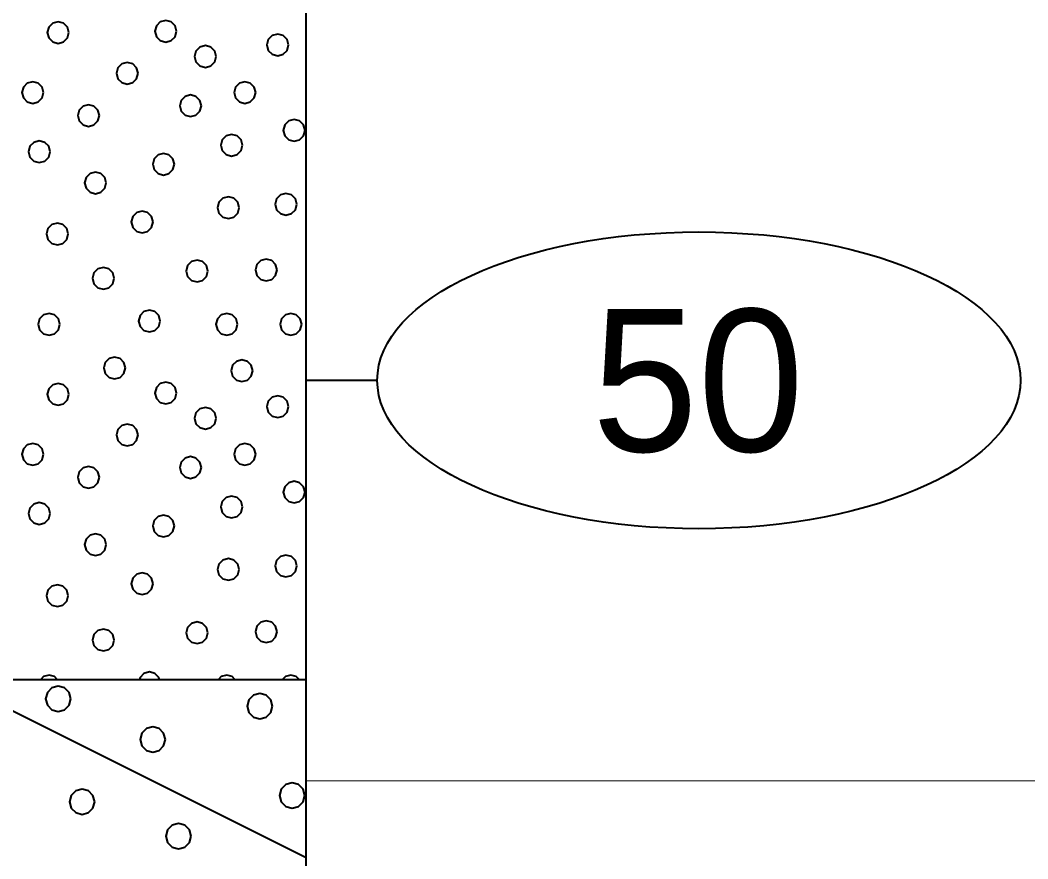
# Model space of a CAD drawing. Extents: x -76 to 974, y -1080 to -735.
# Drawn here: x 757.99 to 765.06, y -992.64 to -986.75 of the extents above; entities that cross this region are included whole.
import ezdxf
from ezdxf.enums import TextEntityAlignment as Align

# ---------------------------------------------------------------- set-up
doc = ezdxf.new("R2010")
doc.units = 0
doc.header["$LTSCALE"] = 0.36
doc.layers.add('27', color=7, linetype='Continuous', lineweight=40)
doc.layers.add('7', color=7, linetype='Continuous', lineweight=13)

msp = doc.modelspace()

# ---------------------------------------------------------------- linework, layer by layer
at = {"layer": '27'}
for p, q in [((759.9958, -991.3789), (759.9958, -981.3789)), ((760.4958, -989.2789), (759.9958, -989.2789)), ((757.4958, -991.3789), (759.9958, -991.3789)), ((757.4958, -991.3789), (759.9958, -992.6289)), ((759.9958, -996.3789), (759.9958, -991.3789))]:
    msp.add_line(p, q, dxfattribs=at)
for points in [[(758.3326, -986.8368), (758.3224, -986.7987), (758.2945, -986.7708), (758.2564, -986.7606), (758.2183, -986.7708), (758.1904, -986.7987), (758.1802, -986.8368), (758.1904, -986.8749), (758.2183, -986.9028), (758.2564, -986.913), (758.2945, -986.9028), (758.3224, -986.8749)], [(759.0877, -986.8278), (759.0775, -986.7897), (759.0496, -986.7618), (759.0115, -986.7516), (758.9734, -986.7618), (758.9455, -986.7897), (758.9353, -986.8278), (758.9455, -986.8659), (758.9734, -986.8938), (759.0115, -986.904), (759.0496, -986.8938), (759.0775, -986.8659)], [(759.8732, -986.9237), (759.863, -986.8856), (759.8351, -986.8577), (759.797, -986.8475), (759.7589, -986.8577), (759.731, -986.8856), (759.7208, -986.9237), (759.731, -986.9618), (759.7589, -986.9897), (759.797, -986.9999), (759.8351, -986.9897), (759.863, -986.9618)], [(759.3659, -987.0051), (759.3557, -986.967), (759.3278, -986.9391), (759.2897, -986.9289), (759.2516, -986.9391), (759.2237, -986.967), (759.2135, -987.0051), (759.2237, -987.0432), (759.2516, -987.0711), (759.2897, -987.0813), (759.3278, -987.0711), (759.3557, -987.0432)], [(758.8176, -987.1226), (758.8074, -987.0845), (758.7795, -987.0566), (758.7414, -987.0464), (758.7033, -987.0566), (758.6754, -987.0845), (758.6652, -987.1226), (758.6754, -987.1607), (758.7033, -987.1886), (758.7414, -987.1988), (758.7795, -987.1886), (758.8074, -987.1607)], [(758.1544, -987.2581), (758.1442, -987.22), (758.1163, -987.1921), (758.0782, -987.1819), (758.0401, -987.1921), (758.0122, -987.22), (758.002, -987.2581), (758.0122, -987.2962), (758.0401, -987.3241), (758.0782, -987.3343), (758.1163, -987.3241), (758.1442, -987.2962)], [(759.6431, -987.2581), (759.6329, -987.22), (759.605, -987.1921), (759.5669, -987.1819), (759.5288, -987.1921), (759.5009, -987.22), (759.4907, -987.2581), (759.5009, -987.2962), (759.5288, -987.3241), (759.5669, -987.3343), (759.605, -987.3241), (759.6329, -987.2962)], [(759.2617, -987.3509), (759.2515, -987.3128), (759.2236, -987.2849), (759.1855, -987.2747), (759.1474, -987.2849), (759.1195, -987.3128), (759.1093, -987.3509), (759.1195, -987.389), (759.1474, -987.4169), (759.1855, -987.4271), (759.2236, -987.4169), (759.2515, -987.389)], [(758.546, -987.4195), (758.5358, -987.3814), (758.5079, -987.3535), (758.4698, -987.3433), (758.4317, -987.3535), (758.4038, -987.3814), (758.3936, -987.4195), (758.4038, -987.4576), (758.4317, -987.4855), (758.4698, -987.4957), (758.5079, -987.4855), (758.5358, -987.4576)], [(759.9889, -987.5238), (759.9786, -987.4857), (759.9508, -987.4578), (759.9127, -987.4476), (759.8746, -987.4578), (759.8467, -987.4857), (759.8365, -987.5238), (759.8467, -987.5619), (759.8746, -987.5897), (759.9127, -987.6), (759.9508, -987.5897), (759.9786, -987.5619)], [(758.2002, -987.6738), (758.19, -987.6357), (758.1621, -987.6078), (758.124, -987.5976), (758.0859, -987.6078), (758.058, -987.6357), (758.0478, -987.6738), (758.058, -987.7119), (758.0859, -987.7398), (758.124, -987.75), (758.1621, -987.7398), (758.19, -987.7119)], [(759.5503, -987.628), (759.5401, -987.5899), (759.5122, -987.562), (759.4741, -987.5518), (759.436, -987.562), (759.4081, -987.5899), (759.3979, -987.628), (759.4081, -987.6661), (759.436, -987.694), (759.4741, -987.7042), (759.5122, -987.694), (759.5401, -987.6661)], [(759.0723, -987.7615), (759.0621, -987.7234), (759.0342, -987.6955), (758.9961, -987.6853), (758.958, -987.6955), (758.9301, -987.7234), (758.9199, -987.7615), (758.9301, -987.7996), (758.958, -987.8275), (758.9961, -987.8377), (759.0342, -987.8275), (759.0621, -987.7996)], [(758.5943, -987.8924), (758.5841, -987.8543), (758.5562, -987.8264), (758.5181, -987.8162), (758.48, -987.8264), (758.4521, -987.8543), (758.4419, -987.8924), (758.4521, -987.9305), (758.48, -987.9584), (758.5181, -987.9686), (758.5562, -987.9584), (758.5841, -987.9305)], [(759.5274, -988.0666), (759.5172, -988.0285), (759.4893, -988.0006), (759.4512, -987.9904), (759.4131, -988.0006), (759.3852, -988.0285), (759.375, -988.0666), (759.3852, -988.1047), (759.4131, -988.1326), (759.4512, -988.1428), (759.4893, -988.1326), (759.5172, -988.1047)], [(759.9316, -988.0424), (759.9214, -988.0043), (759.8935, -987.9764), (759.8554, -987.9662), (759.8173, -987.9764), (759.7895, -988.0043), (759.7792, -988.0424), (759.7895, -988.0805), (759.8173, -988.1084), (759.8554, -988.1186), (759.8935, -988.1084), (759.9214, -988.0805)], [(758.9223, -988.167), (758.912, -988.1289), (758.8842, -988.101), (758.8461, -988.0908), (758.808, -988.101), (758.7801, -988.1289), (758.7699, -988.167), (758.7801, -988.2051), (758.808, -988.233), (758.8461, -988.2432), (758.8842, -988.233), (758.912, -988.2051)], [(758.3273, -988.2509), (758.3171, -988.2128), (758.2892, -988.1849), (758.2511, -988.1747), (758.213, -988.1849), (758.1851, -988.2128), (758.1749, -988.2509), (758.1851, -988.289), (758.213, -988.3169), (758.2511, -988.3271), (758.2892, -988.3169), (758.3171, -988.289)], [(759.3075, -988.5115), (759.2972, -988.4734), (759.2694, -988.4455), (759.2313, -988.4353), (759.1932, -988.4455), (759.1653, -988.4734), (759.1551, -988.5115), (759.1653, -988.5496), (759.1932, -988.5775), (759.2313, -988.5877), (759.2694, -988.5775), (759.2972, -988.5496)], [(759.7931, -988.5039), (759.7829, -988.4658), (759.755, -988.4379), (759.7169, -988.4277), (759.6788, -988.4379), (759.6509, -988.4658), (759.6407, -988.5039), (759.6509, -988.542), (759.6788, -988.5699), (759.7169, -988.5801), (759.755, -988.5699), (759.7829, -988.542)], [(758.6502, -988.5624), (758.64, -988.5243), (758.6121, -988.4964), (758.574, -988.4862), (758.5359, -988.4964), (758.508, -988.5243), (758.4978, -988.5624), (758.508, -988.6005), (758.5359, -988.6284), (758.574, -988.6386), (758.6121, -988.6284), (758.64, -988.6005)], [(758.2688, -988.8853), (758.2586, -988.8472), (758.2307, -988.8193), (758.1926, -988.8091), (758.1545, -988.8193), (758.1266, -988.8472), (758.1164, -988.8853), (758.1266, -988.9234), (758.1545, -988.9513), (758.1926, -988.9615), (758.2307, -988.9513), (758.2586, -988.9234)], [(758.9731, -988.8624), (758.9629, -988.8243), (758.935, -988.7964), (758.8969, -988.7862), (758.8588, -988.7964), (758.8309, -988.8243), (758.8207, -988.8624), (758.8309, -988.9005), (758.8588, -988.9284), (758.8969, -988.9386), (758.935, -988.9284), (758.9629, -988.9005)], [(759.5159, -988.8853), (759.5057, -988.8472), (759.4778, -988.8193), (759.4397, -988.8091), (759.4016, -988.8193), (759.3738, -988.8472), (759.3635, -988.8853), (759.3738, -988.9234), (759.4016, -988.9513), (759.4397, -988.9615), (759.4778, -988.9513), (759.5057, -988.9234)], [(759.966, -988.8853), (759.9558, -988.8472), (759.9279, -988.8193), (759.8898, -988.8091), (759.8517, -988.8193), (759.8238, -988.8472), (759.8136, -988.8853), (759.8238, -988.9234), (759.8517, -988.9513), (759.8898, -988.9615), (759.9279, -988.9513), (759.9558, -988.9234)], [(758.7287, -989.192), (758.7184, -989.1539), (758.6906, -989.126), (758.6525, -989.1158), (758.6144, -989.126), (758.5865, -989.1539), (758.5763, -989.192), (758.5865, -989.2301), (758.6144, -989.258), (758.6525, -989.2682), (758.6906, -989.258), (758.7184, -989.2301)], [(759.6223, -989.2116), (759.6121, -989.1735), (759.5842, -989.1456), (759.5461, -989.1354), (759.508, -989.1456), (759.4801, -989.1735), (759.4699, -989.2116), (759.4801, -989.2497), (759.508, -989.2776), (759.5461, -989.2878), (759.5842, -989.2776), (759.6121, -989.2497)], [(758.3326, -989.3768), (758.3224, -989.3387), (758.2945, -989.3108), (758.2564, -989.3006), (758.2183, -989.3108), (758.1904, -989.3387), (758.1802, -989.3768), (758.1904, -989.4149), (758.2183, -989.4428), (758.2564, -989.453), (758.2945, -989.4428), (758.3224, -989.4149)], [(759.0877, -989.3678), (759.0775, -989.3297), (759.0496, -989.3018), (759.0115, -989.2916), (758.9734, -989.3018), (758.9455, -989.3297), (758.9353, -989.3678), (758.9455, -989.4059), (758.9734, -989.4338), (759.0115, -989.444), (759.0496, -989.4338), (759.0775, -989.4059)], [(759.8732, -989.4637), (759.863, -989.4256), (759.8351, -989.3977), (759.797, -989.3875), (759.7589, -989.3977), (759.731, -989.4256), (759.7208, -989.4637), (759.731, -989.5018), (759.7589, -989.5297), (759.797, -989.5399), (759.8351, -989.5297), (759.863, -989.5018)], [(759.3659, -989.5451), (759.3557, -989.507), (759.3278, -989.4791), (759.2897, -989.4689), (759.2516, -989.4791), (759.2237, -989.507), (759.2135, -989.5451), (759.2237, -989.5832), (759.2516, -989.6111), (759.2897, -989.6213), (759.3278, -989.6111), (759.3557, -989.5832)], [(758.8176, -989.6626), (758.8074, -989.6245), (758.7795, -989.5966), (758.7414, -989.5864), (758.7033, -989.5966), (758.6754, -989.6245), (758.6652, -989.6626), (758.6754, -989.7007), (758.7033, -989.7286), (758.7414, -989.7388), (758.7795, -989.7286), (758.8074, -989.7007)], [(758.1544, -989.7981), (758.1442, -989.76), (758.1163, -989.7321), (758.0782, -989.7219), (758.0401, -989.7321), (758.0122, -989.76), (758.002, -989.7981), (758.0122, -989.8362), (758.0401, -989.8641), (758.0782, -989.8743), (758.1163, -989.8641), (758.1442, -989.8362)], [(759.6431, -989.7981), (759.6329, -989.76), (759.605, -989.7321), (759.5669, -989.7219), (759.5288, -989.7321), (759.5009, -989.76), (759.4907, -989.7981), (759.5009, -989.8362), (759.5288, -989.8641), (759.5669, -989.8743), (759.605, -989.8641), (759.6329, -989.8362)], [(759.2617, -989.8909), (759.2515, -989.8528), (759.2236, -989.8249), (759.1855, -989.8147), (759.1474, -989.8249), (759.1195, -989.8528), (759.1093, -989.8909), (759.1195, -989.929), (759.1474, -989.9569), (759.1855, -989.9671), (759.2236, -989.9569), (759.2515, -989.929)], [(758.546, -989.9595), (758.5358, -989.9214), (758.5079, -989.8935), (758.4698, -989.8833), (758.4317, -989.8935), (758.4038, -989.9214), (758.3936, -989.9595), (758.4038, -989.9976), (758.4317, -990.0255), (758.4698, -990.0357), (758.5079, -990.0255), (758.5358, -989.9976)], [(759.9889, -990.0638), (759.9786, -990.0257), (759.9508, -989.9978), (759.9127, -989.9876), (759.8746, -989.9978), (759.8467, -990.0257), (759.8365, -990.0638), (759.8467, -990.1019), (759.8746, -990.1297), (759.9127, -990.14), (759.9508, -990.1297), (759.9786, -990.1019)], [(758.2002, -990.2138), (758.19, -990.1757), (758.1621, -990.1478), (758.124, -990.1376), (758.0859, -990.1478), (758.058, -990.1757), (758.0478, -990.2138), (758.058, -990.2519), (758.0859, -990.2798), (758.124, -990.29), (758.1621, -990.2798), (758.19, -990.2519)], [(759.5503, -990.168), (759.5401, -990.1299), (759.5122, -990.102), (759.4741, -990.0918), (759.436, -990.102), (759.4081, -990.1299), (759.3979, -990.168), (759.4081, -990.2061), (759.436, -990.234), (759.4741, -990.2442), (759.5122, -990.234), (759.5401, -990.2061)], [(759.0723, -990.3015), (759.0621, -990.2634), (759.0342, -990.2355), (758.9961, -990.2253), (758.958, -990.2355), (758.9301, -990.2634), (758.9199, -990.3015), (758.9301, -990.3396), (758.958, -990.3675), (758.9961, -990.3777), (759.0342, -990.3675), (759.0621, -990.3396)], [(758.5943, -990.4324), (758.5841, -990.3943), (758.5562, -990.3664), (758.5181, -990.3562), (758.48, -990.3664), (758.4521, -990.3943), (758.4419, -990.4324), (758.4521, -990.4705), (758.48, -990.4984), (758.5181, -990.5086), (758.5562, -990.4984), (758.5841, -990.4705)], [(759.9316, -990.5824), (759.9214, -990.5443), (759.8935, -990.5164), (759.8554, -990.5062), (759.8173, -990.5164), (759.7895, -990.5443), (759.7792, -990.5824), (759.7895, -990.6205), (759.8173, -990.6484), (759.8554, -990.6586), (759.8935, -990.6484), (759.9214, -990.6205)], [(759.5274, -990.6066), (759.5172, -990.5685), (759.4893, -990.5406), (759.4512, -990.5304), (759.4131, -990.5406), (759.3852, -990.5685), (759.375, -990.6066), (759.3852, -990.6447), (759.4131, -990.6726), (759.4512, -990.6828), (759.4893, -990.6726), (759.5172, -990.6447)], [(758.9223, -990.707), (758.912, -990.6689), (758.8842, -990.641), (758.8461, -990.6308), (758.808, -990.641), (758.7801, -990.6689), (758.7699, -990.707), (758.7801, -990.7451), (758.808, -990.773), (758.8461, -990.7832), (758.8842, -990.773), (758.912, -990.7451)], [(758.3273, -990.7909), (758.3171, -990.7528), (758.2892, -990.7249), (758.2511, -990.7147), (758.213, -990.7249), (758.1851, -990.7528), (758.1749, -990.7909), (758.1851, -990.829), (758.213, -990.8569), (758.2511, -990.8671), (758.2892, -990.8569), (758.3171, -990.829)], [(759.3075, -991.0515), (759.2972, -991.0134), (759.2694, -990.9855), (759.2313, -990.9753), (759.1932, -990.9855), (759.1653, -991.0134), (759.1551, -991.0515), (759.1653, -991.0896), (759.1932, -991.1175), (759.2313, -991.1277), (759.2694, -991.1175), (759.2972, -991.0896)], [(759.7931, -991.0439), (759.7829, -991.0058), (759.755, -990.9779), (759.7169, -990.9677), (759.6788, -990.9779), (759.6509, -991.0058), (759.6407, -991.0439), (759.6509, -991.082), (759.6788, -991.1099), (759.7169, -991.1201), (759.755, -991.1099), (759.7829, -991.082)], [(758.6502, -991.1024), (758.64, -991.0643), (758.6121, -991.0364), (758.574, -991.0262), (758.5359, -991.0364), (758.508, -991.0643), (758.4978, -991.1024), (758.508, -991.1405), (758.5359, -991.1684), (758.574, -991.1786), (758.6121, -991.1684), (758.64, -991.1405)], [(758.2307, -991.3593), (758.1926, -991.3491), (758.1545, -991.3593), (758.1349, -991.3789), (758.2503, -991.3789)], [(758.9629, -991.3643), (758.935, -991.3364), (758.8969, -991.3262), (758.8588, -991.3364), (758.8309, -991.3643), (758.827, -991.3789), (758.9668, -991.3789)], [(759.4778, -991.3593), (759.4397, -991.3491), (759.4016, -991.3593), (759.382, -991.3789), (759.4975, -991.3789)], [(759.9279, -991.3593), (759.8898, -991.3491), (759.8517, -991.3593), (759.832, -991.3789), (759.9475, -991.3789)], [(758.3465, -991.5152), (758.3345, -991.4708), (758.302, -991.4383), (758.2576, -991.4263), (758.2131, -991.4383), (758.1806, -991.4708), (758.1687, -991.5152), (758.1806, -991.5597), (758.2131, -991.5922), (758.2576, -991.6041), (758.302, -991.5922), (758.3345, -991.5597)], [(759.7613, -991.5662), (759.7494, -991.5217), (759.7168, -991.4892), (759.6724, -991.4773), (759.6279, -991.4892), (759.5954, -991.5217), (759.5835, -991.5662), (759.5954, -991.6106), (759.6279, -991.6432), (759.6724, -991.6551), (759.7168, -991.6432), (759.7494, -991.6106)], [(759.0087, -991.8001), (758.9968, -991.7556), (758.9643, -991.7231), (758.9198, -991.7112), (758.8754, -991.7231), (758.8428, -991.7556), (758.8309, -991.8001), (758.8428, -991.8445), (758.8754, -991.8771), (758.9198, -991.889), (758.9643, -991.8771), (758.9968, -991.8445)], [(759.9876, -992.1942), (759.9757, -992.1497), (759.9431, -992.1172), (759.8987, -992.1053), (759.8542, -992.1172), (759.8217, -992.1497), (759.8098, -992.1942), (759.8217, -992.2386), (759.8542, -992.2712), (759.8987, -992.2831), (759.9431, -992.2712), (759.9757, -992.2386)], [(758.5129, -992.2374), (758.501, -992.193), (758.4685, -992.1604), (758.424, -992.1485), (758.3796, -992.1604), (758.347, -992.193), (758.3351, -992.2374), (758.347, -992.2819), (758.3796, -992.3144), (758.424, -992.3263), (758.4685, -992.3144), (758.501, -992.2819)], [(759.1905, -992.4789), (759.1786, -992.4345), (759.146, -992.402), (759.1016, -992.39), (759.0571, -992.402), (759.0246, -992.4345), (759.0127, -992.4789), (759.0246, -992.5234), (759.0571, -992.5559), (759.1016, -992.5678), (759.146, -992.5559), (759.1786, -992.5234)]]:
    msp.add_lwpolyline(points, close=True, dxfattribs=at)
msp.add_ellipse((762.7532, -989.2789), major_axis=(2.2574, 0), ratio=0.461538, dxfattribs=at)
at = {"layer": '7'}
msp.add_line((759.9958, -992.09), (818.1909, -992.09), dxfattribs=at)

# ---------------------------------------------------------------- texts
at = {"layer": '27'}
msp.add_text('50', height=1, dxfattribs=at).set_placement((762.7459, -989.7788), align=Align.CENTER)

doc.saveas('drawing.dxf')
